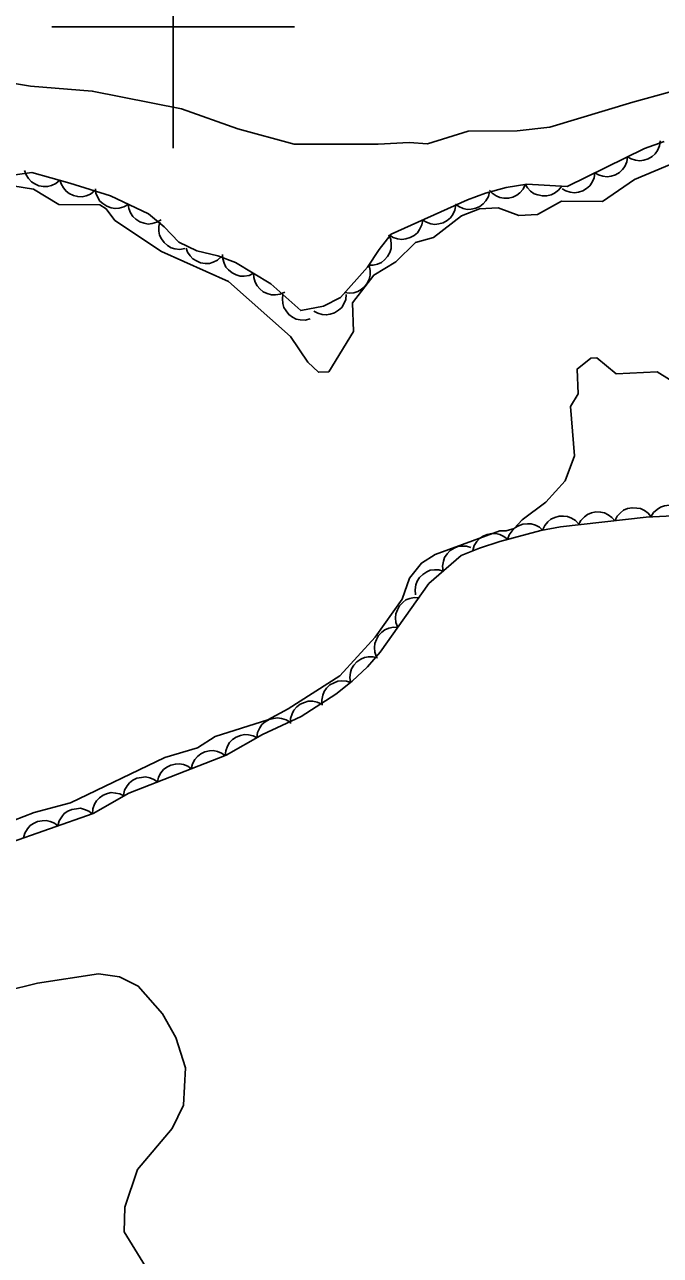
# Model space of a CAD drawing. Extents: x 336540 to 340074, y 5572036 to 5573747.
# Drawn here: x 337187.7 to 337240.2, y 5573298.8 to 5573400.2 of the extents above; entities that cross this region are included whole.
import ezdxf

# ---------------------------------------------------------------- set-up
doc = ezdxf.new("R2010")
doc.units = 0
for name, color, linetype in [('Niveau 2', 7, 'Continuous'), ('Niveau 4', 7, 'Continuous'), ('Niveau 44', 7, 'Continuous'), ('Niveau 61', 7, 'Continuous')]:
    doc.layers.add(name, color=color, linetype=linetype)

msp = doc.modelspace()

# ---------------------------------------------------------------- linework, layer by layer
at = {"layer": 'Niveau 2'}
for points in [[(337240.88, 5573394.64), (337237.89, 5573393.81), (337231.06, 5573391.74), (337228.35, 5573391.45), (337224.31, 5573391.4), (337220.97, 5573390.38), (337219.45, 5573390.48), (337216.9, 5573390.35), (337209.96, 5573390.34), (337205.33, 5573391.61), (337200.68, 5573393.24), (337193.32, 5573394.72), (337188.24, 5573395.13), (337181.06, 5573396.3), (337174.63, 5573396.31), (337167.7, 5573396.12), (337153.72, 5573394.71), (337147.18, 5573393.52), (337142.58, 5573390.76), (337138.6, 5573389.03), (337136.44, 5573388.58), (337132.06, 5573387.83)], [(337159.22, 5573297.6), (337161.33, 5573299.56), (337163.77, 5573304.61), (337167.6, 5573309.39), (337169.84, 5573311.88), (337174.06, 5573314.99), (337181.18, 5573318.41), (337186.14, 5573320.52), (337188.82, 5573321.18), (337193.85, 5573321.95), (337195.57, 5573321.71), (337197.12, 5573320.94), (337199.12, 5573318.67), (337200.21, 5573316.7), (337201.02, 5573314.2), (337200.84, 5573311.12), (337199.91, 5573309.21), (337197.06, 5573305.84), (337196.02, 5573302.73), (337195.96, 5573300.69), (337198.38, 5573296.75)]]:
    msp.add_lwpolyline(points, dxfattribs=at)
at = {"layer": 'Niveau 4'}
for points in [[(337194.48, 5573385.02), (337195.19, 5573384.05), (337199.03, 5573381.5), (337204.55, 5573379.03), (337209.66, 5573374.49), (337211.09, 5573372.36), (337211.97, 5573371.54), (337212.83, 5573371.57), (337214.87, 5573374.9), (337214.77, 5573377.26), (337216.54, 5573379.55), (337218.35, 5573380.64), (337219.97, 5573382.23), (337221.47, 5573382.64), (337223.76, 5573384.43), (337225.26, 5573385.02), (337226.78, 5573385.08), (337228.51, 5573384.47), (337230.03, 5573384.54), (337232.01, 5573385.65), (337235.4, 5573385.62), (337238.03, 5573387.44), (337241.44, 5573388.87)], [(337186.78, 5573386.9), (337188.48, 5573386.63), (337190.58, 5573385.37), (337193.95, 5573385.34), (337194.48, 5573385.02)], [(337240.93, 5573370.95), (337239.9, 5573371.57), (337236.52, 5573371.42), (337234.94, 5573372.72), (337234.44, 5573372.69), (337233.3, 5573371.8), (337233.38, 5573369.76), (337232.75, 5573368.72), (337233.08, 5573364.66), (337232.33, 5573362.6), (337230.72, 5573360.84), (337228.76, 5573359.39), (337228.11, 5573358.67), (337227.44, 5573358.48), (337226.94, 5573358.46), (337221.61, 5573356.52), (337220.46, 5573355.81), (337219.49, 5573354.58), (337218.88, 5573352.85), (337216.65, 5573349.7), (337213.74, 5573346.51), (337209.47, 5573343.8), (337207.8, 5573342.88), (337203.47, 5573341.51), (337201.99, 5573340.58), (337199.32, 5573339.8), (337191.52, 5573336.06), (337188.53, 5573335.25), (337182.53, 5573332.96)]]:
    msp.add_lwpolyline(points, dxfattribs=at)
at = {"layer": 'Niveau 44'}
for points in [[(337240.48, 5573390.56), (337238.86, 5573389.98), (337232.47, 5573386.86), (337229.16, 5573387.04), (337227.45, 5573386.77), (337225.76, 5573386.3), (337224.26, 5573385.76), (337217.97, 5573382.91), (337216.99, 5573381.67), (337216.01, 5573380.19), (337213.8, 5573377.71), (337212.39, 5573376.99), (337210.52, 5573376.62), (337208.06, 5573378.84), (337205.14, 5573380.6), (337203.67, 5573381.14), (337201.96, 5573381.56), (337200.45, 5573382.26), (337199.25, 5573383.53), (337197.95, 5573384.61), (337194.82, 5573386.07), (337191.48, 5573387.14), (337188.34, 5573388), (337184.97, 5573387.53)], [(337240.16, 5573390.61), (337240.1, 5573390.2), (337239.93, 5573389.83), (337239.75, 5573389.55), (337239.48, 5573389.32), (337239.17, 5573389.13), (337238.8, 5573389.02), (337238.48, 5573388.97), (337238.13, 5573389.01), (337237.77, 5573389.12), (337237.46, 5573389.3)], [(337237.46, 5573389.3), (337237.4, 5573388.88), (337237.23, 5573388.51), (337237.05, 5573388.24), (337236.79, 5573388.01), (337236.47, 5573387.82), (337236.1, 5573387.71), (337235.78, 5573387.65), (337235.43, 5573387.69), (337235.08, 5573387.8), (337234.77, 5573387.98)], [(337190.65, 5573387.37), (337190.33, 5573387.1), (337189.96, 5573386.93), (337189.64, 5573386.84), (337189.29, 5573386.84), (337188.92, 5573386.91), (337188.58, 5573387.07), (337188.3, 5573387.24), (337188.06, 5573387.51), (337187.87, 5573387.82), (337187.75, 5573388.16)], [(337193.51, 5573386.49), (337193.18, 5573386.23), (337192.81, 5573386.08), (337192.48, 5573386.01), (337192.13, 5573386.02), (337191.77, 5573386.11), (337191.43, 5573386.28), (337191.16, 5573386.46), (337190.94, 5573386.74), (337190.76, 5573387.06), (337190.66, 5573387.4)], [(337234.77, 5573387.98), (337234.71, 5573387.57), (337234.54, 5573387.2), (337234.36, 5573386.92), (337234.09, 5573386.69), (337233.78, 5573386.5), (337233.41, 5573386.39), (337233.09, 5573386.33), (337232.74, 5573386.38), (337232.38, 5573386.49), (337232.07, 5573386.66)], [(337196.29, 5573385.38), (337195.94, 5573385.17), (337195.54, 5573385.07), (337195.21, 5573385.03), (337194.87, 5573385.09), (337194.52, 5573385.22), (337194.2, 5573385.44), (337193.96, 5573385.65), (337193.77, 5573385.95), (337193.63, 5573386.29), (337193.58, 5573386.65)], [(337226.09, 5573386.42), (337225.99, 5573386.02), (337225.78, 5573385.67), (337225.57, 5573385.41), (337225.28, 5573385.21), (337224.95, 5573385.06), (337224.57, 5573384.99), (337224.25, 5573384.96), (337223.9, 5573385.05), (337223.56, 5573385.19), (337223.27, 5573385.4)], [(337229.03, 5573387.02), (337228.85, 5573386.64), (337228.58, 5573386.34), (337228.33, 5573386.13), (337228.01, 5573385.98), (337227.65, 5573385.89), (337227.27, 5573385.9), (337226.94, 5573385.94), (337226.62, 5573386.08), (337226.31, 5573386.29), (337226.07, 5573386.55)], [(337232.03, 5573386.88), (337231.77, 5573386.55), (337231.44, 5573386.31), (337231.15, 5573386.16), (337230.81, 5573386.09), (337230.44, 5573386.07), (337230.07, 5573386.16), (337229.76, 5573386.26), (337229.47, 5573386.47), (337229.22, 5573386.74), (337229.03, 5573387.05)], [(337199.01, 5573384.11), (337198.65, 5573383.9), (337198.26, 5573383.8), (337197.93, 5573383.76), (337197.59, 5573383.83), (337197.24, 5573383.95), (337196.92, 5573384.17), (337196.68, 5573384.38), (337196.49, 5573384.68), (337196.35, 5573385.03), (337196.29, 5573385.38)], [(337223.3, 5573385.33), (337223.23, 5573384.91), (337223.05, 5573384.55), (337222.86, 5573384.28), (337222.59, 5573384.06), (337222.27, 5573383.87), (337221.9, 5573383.78), (337221.58, 5573383.73), (337221.23, 5573383.78), (337220.88, 5573383.9), (337220.57, 5573384.09)], [(337200.96, 5573381.73), (337200.54, 5573381.66), (337200.14, 5573381.71), (337199.82, 5573381.8), (337199.52, 5573381.98), (337199.25, 5573382.23), (337199.03, 5573382.55), (337198.88, 5573382.84), (337198.82, 5573383.18), (337198.82, 5573383.55), (337198.9, 5573383.91)], [(337220.57, 5573384.09), (337220.5, 5573383.68), (337220.32, 5573383.31), (337220.13, 5573383.04), (337219.86, 5573382.82), (337219.54, 5573382.64), (337219.17, 5573382.54), (337218.84, 5573382.49), (337218.5, 5573382.54), (337218.14, 5573382.66), (337217.84, 5573382.85)], [(337217.78, 5573382.87), (337217.94, 5573382.48), (337217.98, 5573382.08), (337217.97, 5573381.75), (337217.86, 5573381.41), (337217.68, 5573381.09), (337217.42, 5573380.81), (337217.17, 5573380.6), (337216.85, 5573380.46), (337216.49, 5573380.37), (337216.13, 5573380.37)], [(337203.97, 5573381.07), (337203.66, 5573380.79), (337203.29, 5573380.61), (337202.98, 5573380.51), (337202.63, 5573380.51), (337202.26, 5573380.56), (337201.91, 5573380.72), (337201.63, 5573380.88), (337201.39, 5573381.13), (337201.18, 5573381.44), (337201.06, 5573381.78)], [(337206.63, 5573379.7), (337206.26, 5573379.52), (337205.85, 5573379.47), (337205.52, 5573379.47), (337205.18, 5573379.56), (337204.85, 5573379.73), (337204.56, 5573379.98), (337204.34, 5573380.21), (337204.19, 5573380.53), (337204.08, 5573380.89), (337204.06, 5573381.25)], [(337216.15, 5573380.35), (337216.25, 5573379.94), (337216.23, 5573379.54), (337216.17, 5573379.21), (337216.02, 5573378.9), (337215.79, 5573378.6), (337215.5, 5573378.36), (337215.22, 5573378.19), (337214.88, 5573378.1), (337214.51, 5573378.06), (337214.15, 5573378.11)], [(337209.2, 5573378.15), (337208.82, 5573377.98), (337208.42, 5573377.92), (337208.09, 5573377.92), (337207.75, 5573378.02), (337207.42, 5573378.18), (337207.13, 5573378.43), (337206.91, 5573378.67), (337206.76, 5573378.98), (337206.65, 5573379.34), (337206.63, 5573379.7)], [(337211.28, 5573375.94), (337210.87, 5573375.84), (337210.47, 5573375.86), (337210.14, 5573375.92), (337209.83, 5573376.08), (337209.53, 5573376.3), (337209.3, 5573376.6), (337209.12, 5573376.88), (337209.03, 5573377.22), (337209, 5573377.59), (337209.05, 5573377.95)], [(337214.27, 5573377.95), (337214.22, 5573377.54), (337214.06, 5573377.17), (337213.89, 5573376.88), (337213.62, 5573376.65), (337213.31, 5573376.45), (337212.94, 5573376.34), (337212.62, 5573376.27), (337212.27, 5573376.31), (337211.92, 5573376.41), (337211.6, 5573376.59)], [(337233.43, 5573358.96), (337233.62, 5573359.33), (337233.9, 5573359.62), (337234.16, 5573359.82), (337234.49, 5573359.95), (337234.85, 5573360.03), (337235.24, 5573360.01), (337235.56, 5573359.95), (337235.87, 5573359.8), (337236.17, 5573359.58), (337236.41, 5573359.3)], [(337236.41, 5573359.3), (337236.6, 5573359.67), (337236.88, 5573359.96), (337237.14, 5573360.17), (337237.47, 5573360.3), (337237.83, 5573360.37), (337238.22, 5573360.35), (337238.54, 5573360.3), (337238.85, 5573360.14), (337239.15, 5573359.92), (337239.39, 5573359.65)], [(337239.39, 5573359.62), (337239.61, 5573359.97), (337239.91, 5573360.24), (337240.18, 5573360.43), (337240.52, 5573360.53), (337240.89, 5573360.58), (337241.27, 5573360.54), (337241.58, 5573360.46), (337241.89, 5573360.28), (337242.17, 5573360.04), (337242.39, 5573359.75)], [(337182.56, 5573331.37), (337193.41, 5573335.18), (337196.33, 5573336.85), (337204.36, 5573339.97), (337207.37, 5573341.67), (337210.55, 5573343.16), (337213.41, 5573345.01), (337214.75, 5573346.08), (337216.03, 5573347.27), (337217.06, 5573348.47), (337221.08, 5573354.14), (337223.74, 5573356.43), (337225.26, 5573357.04), (337226.93, 5573357.58), (337230.32, 5573358.49), (337231.94, 5573358.79), (337238.99, 5573359.6), (337242.3, 5573359.75)], [(337227.56, 5573357.75), (337227.7, 5573358.14), (337227.94, 5573358.47), (337228.16, 5573358.71), (337228.47, 5573358.89), (337228.82, 5573359.01), (337229.2, 5573359.05), (337229.52, 5573359.05), (337229.86, 5573358.94), (337230.19, 5573358.76), (337230.46, 5573358.53)], [(337230.46, 5573358.52), (337230.63, 5573358.9), (337230.89, 5573359.21), (337231.14, 5573359.43), (337231.46, 5573359.58), (337231.81, 5573359.68), (337232.19, 5573359.68), (337232.52, 5573359.65), (337232.84, 5573359.52), (337233.16, 5573359.32), (337233.41, 5573359.06)], [(337224.7, 5573356.86), (337224.81, 5573357.26), (337225.03, 5573357.6), (337225.25, 5573357.85), (337225.55, 5573358.04), (337225.89, 5573358.18), (337226.27, 5573358.24), (337226.59, 5573358.25), (337226.93, 5573358.16), (337227.27, 5573358), (337227.55, 5573357.78)], [(337222.26, 5573355.15), (337222.21, 5573355.57), (337222.28, 5573355.97), (337222.38, 5573356.28), (337222.58, 5573356.57), (337222.84, 5573356.84), (337223.17, 5573357.04), (337223.46, 5573357.17), (337223.81, 5573357.22), (337224.18, 5573357.21), (337224.53, 5573357.11)], [(337219.99, 5573353.2), (337219.94, 5573353.61), (337220.01, 5573354.01), (337220.11, 5573354.33), (337220.31, 5573354.62), (337220.57, 5573354.88), (337220.9, 5573355.08), (337221.19, 5573355.22), (337221.54, 5573355.26), (337221.91, 5573355.25), (337222.26, 5573355.15)], [(337218.51, 5573350.51), (337218.36, 5573350.91), (337218.34, 5573351.31), (337218.36, 5573351.64), (337218.48, 5573351.97), (337218.67, 5573352.29), (337218.94, 5573352.56), (337219.19, 5573352.77), (337219.52, 5573352.89), (337219.88, 5573352.97), (337220.24, 5573352.96)], [(337216.77, 5573348.07), (337216.63, 5573348.46), (337216.6, 5573348.86), (337216.62, 5573349.19), (337216.75, 5573349.52), (337216.93, 5573349.84), (337217.2, 5573350.11), (337217.46, 5573350.32), (337217.79, 5573350.45), (337218.15, 5573350.52), (337218.51, 5573350.51)], [(337214.63, 5573345.97), (337214.57, 5573346.38), (337214.62, 5573346.78), (337214.71, 5573347.1), (337214.9, 5573347.4), (337215.15, 5573347.67), (337215.47, 5573347.88), (337215.76, 5573348.03), (337216.1, 5573348.09), (337216.48, 5573348.09), (337216.83, 5573348.01)], [(337212.28, 5573344.11), (337212.24, 5573344.52), (337212.33, 5573344.92), (337212.44, 5573345.23), (337212.65, 5573345.51), (337212.92, 5573345.77), (337213.26, 5573345.95), (337213.56, 5573346.08), (337213.91, 5573346.11), (337214.28, 5573346.08), (337214.62, 5573345.98)], [(337209.67, 5573342.59), (337209.68, 5573343.01), (337209.81, 5573343.4), (337209.95, 5573343.69), (337210.19, 5573343.96), (337210.48, 5573344.18), (337210.83, 5573344.33), (337211.14, 5573344.43), (337211.5, 5573344.43), (337211.86, 5573344.36), (337212.19, 5573344.22)], [(337206.89, 5573341.44), (337206.95, 5573341.86), (337207.13, 5573342.22), (337207.31, 5573342.5), (337207.58, 5573342.72), (337207.9, 5573342.91), (337208.27, 5573343.01), (337208.59, 5573343.06), (337208.94, 5573343.01), (337209.3, 5573342.9), (337209.6, 5573342.72)], [(337204.29, 5573339.93), (337204.33, 5573340.35), (337204.48, 5573340.73), (337204.64, 5573341.02), (337204.89, 5573341.26), (337205.19, 5573341.47), (337205.56, 5573341.6), (337205.87, 5573341.68), (337206.22, 5573341.65), (337206.58, 5573341.57), (337206.91, 5573341.41)], [(337201.49, 5573338.86), (337201.59, 5573339.26), (337201.79, 5573339.62), (337201.99, 5573339.88), (337202.27, 5573340.09), (337202.6, 5573340.25), (337202.98, 5573340.33), (337203.3, 5573340.36), (337203.65, 5573340.28), (337203.99, 5573340.15), (337204.29, 5573339.94)], [(337198.7, 5573337.77), (337198.79, 5573338.18), (337198.99, 5573338.53), (337199.19, 5573338.79), (337199.48, 5573339), (337199.81, 5573339.16), (337200.18, 5573339.24), (337200.51, 5573339.27), (337200.85, 5573339.2), (337201.2, 5573339.06), (337201.49, 5573338.86)], [(337195.9, 5573336.68), (337195.99, 5573337.09), (337196.2, 5573337.44), (337196.4, 5573337.71), (337196.68, 5573337.91), (337197.01, 5573338.08), (337197.39, 5573338.15), (337197.71, 5573338.19), (337198.06, 5573338.11), (337198.4, 5573337.97), (337198.7, 5573337.77)], [(337193.33, 5573335.13), (337193.36, 5573335.55), (337193.5, 5573335.93), (337193.66, 5573336.22), (337193.91, 5573336.46), (337194.22, 5573336.67), (337194.58, 5573336.81), (337194.89, 5573336.89), (337195.25, 5573336.86), (337195.61, 5573336.78), (337195.93, 5573336.62)], [(337190.49, 5573334.15), (337190.59, 5573334.56), (337190.81, 5573334.9), (337191.02, 5573335.16), (337191.31, 5573335.36), (337191.64, 5573335.51), (337192.02, 5573335.57), (337192.35, 5573335.6), (337192.69, 5573335.51), (337193.03, 5573335.36), (337193.32, 5573335.15)], [(337187.66, 5573333.16), (337187.76, 5573333.56), (337187.98, 5573333.91), (337188.19, 5573334.17), (337188.48, 5573334.36), (337188.81, 5573334.52), (337189.19, 5573334.58), (337189.52, 5573334.6), (337189.86, 5573334.52), (337190.2, 5573334.37), (337190.49, 5573334.15)]]:
    msp.add_lwpolyline(points, dxfattribs=at)
at = {"layer": 'Niveau 61'}
for points in [[(337200, 5573390), (337200, 5573410)], [(337190, 5573400), (337210, 5573400)]]:
    msp.add_lwpolyline(points, dxfattribs=at)

doc.saveas('drawing.dxf')
